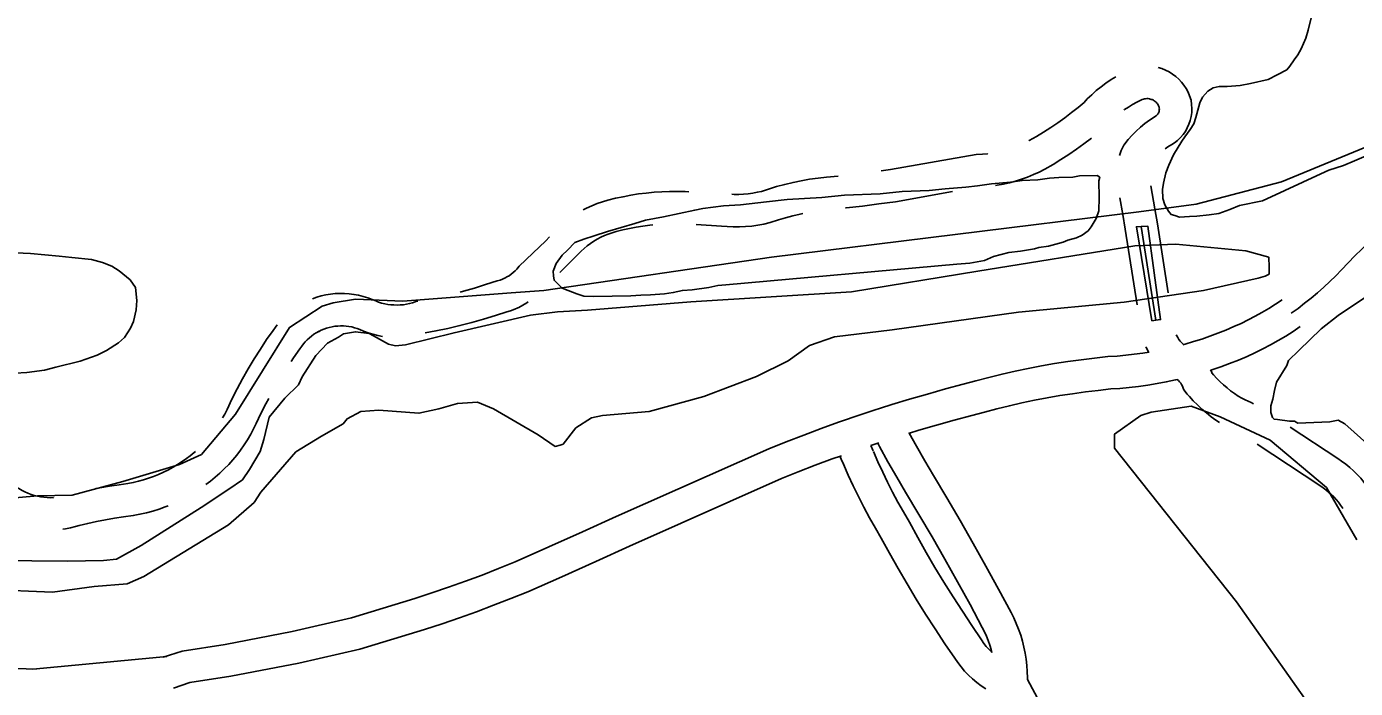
# Model space of a CAD drawing. Extents: x 3329297 to 3367176, y 649250 to 674653.
# Drawn here: x 3349310 to 3350538, y 661264 to 661876 of the extents above; entities that cross this region are included whole.
import ezdxf

# ---------------------------------------------------------------- set-up
doc = ezdxf.new("R2010")
doc.units = 0
for name, color, linetype in [('V-BRDG-OTLN', 7, 'Continuous'), ('V-ROAD-CNTR', 7, 'Continuous'), ('V-SITE-OTLN', 7, 'Continuous'), ('V-SITE-VEGE', 7, 'Continuous'), ('V-TOPO-SHOR', 7, 'Continuous')]:
    doc.layers.add(name, color=color, linetype=linetype)

msp = doc.modelspace()

# ---------------------------------------------------------------- linework, layer by layer
at = {"layer": 'V-BRDG-OTLN'}
msp.add_line((3350353.6, 661604.5), (3350340.2, 661691.2), dxfattribs=at)
msp.add_lwpolyline([(3350349.9, 661604), (3350335.6, 661690.9), (3350340.2, 661691.2), (3350346.2, 661691.6), (3350358, 661605.1), (3350353.6, 661604.5)], close=True, dxfattribs=at)
at = {"layer": 'V-ROAD-CNTR'}
msp.add_line((3349316, 661281.9), (3349439.7, 661293.7), dxfattribs=at)
for points in [[(3350236.3, 661770.4), (3350236.6, 661770.5), (3350243.2, 661774.4), (3350249.9, 661778.5), (3350256.5, 661782.7), (3350263, 661787.1), (3350269.4, 661791.7), (3350275.6, 661796.4), (3350281.8, 661801.3), (3350287.3, 661805.9), (3350290.3, 661809.1), (3350294.4, 661813), (3350298.6, 661816.8), (3350303, 661820.3), (3350307.5, 661823.7), (3350312.2, 661826.9), (3350316.6, 661829.5)], [(3350355.7, 661838.1), (3350359.1, 661837.1), (3350362.6, 661835.8), (3350365.9, 661834.1), (3350369.1, 661832.1), (3350372.1, 661829.9), (3350374.8, 661827.4), (3350377.4, 661824.7), (3350379.6, 661821.7), (3350381.7, 661818.6), (3350383.4, 661815.3), (3350384.8, 661811.9), (3350386.1, 661807.9), (3350386.7, 661803.9), (3350386.9, 661800.2), (3350386.8, 661796.5), (3350386.3, 661792.8), (3350385.4, 661789.2), (3350384.2, 661785.7), (3350382.7, 661782.3), (3350380.9, 661779.1), (3350378.8, 661776.1), (3350376.3, 661773.3), (3350373.7, 661770.8), (3350370.8, 661768.5), (3350368.3, 661766.9), (3350364.8, 661764.7), (3350362.2, 661762.8)], [(3350346.7, 661809.4), (3350348.3, 661809), (3350349.3, 661808.7), (3350350.3, 661808.4), (3350351.3, 661807.9), (3350352.1, 661807.3), (3350353, 661806.7), (3350353.8, 661806), (3350354.5, 661805.2), (3350355.1, 661804.4), (3350355.7, 661803.5), (3350356.2, 661802.6), (3350356.6, 661801.6), (3350356.8, 661801), (3350356.8, 661800.6), (3350356.9, 661799.8), (3350356.8, 661799), (3350356.7, 661798.3), (3350356.6, 661797.5), (3350356.3, 661796.7), (3350356, 661796), (3350355.6, 661795.3), (3350355.1, 661794.6), (3350354.6, 661794), (3350354, 661793.5), (3350353.4, 661793), (3350352.1, 661792.1), (3350347.9, 661789.5), (3350343.5, 661786.3), (3350339.4, 661782.9), (3350335.4, 661779.3), (3350331.6, 661775.5), (3350328.1, 661771.5), (3350323.9, 661766.2), (3350321.7, 661761.5), (3350320.2, 661757.8), (3350320, 661756.9)], [(3350324.2, 661798.7), (3350324.8, 661799.2), (3350328.4, 661801.6), (3350332.1, 661803.9), (3350335.9, 661806), (3350339.8, 661808), (3350341.1, 661808.5), (3350342.1, 661808.9), (3350343.1, 661809.1), (3350344.2, 661809.3), (3350345.2, 661809.4), (3350346.3, 661809.4), (3350348, 661809.2)], [(3350205.3, 661729.1), (3350206.9, 661729.3), (3350212.7, 661730.3), (3350218.4, 661731.6), (3350224, 661733.1), (3350229.6, 661734.9), (3350235.1, 661736.8), (3350240.5, 661739.1), (3350245.8, 661741.5), (3350251, 661744.2), (3350258.6, 661748.6), (3350265.9, 661753.1), (3350273.1, 661757.7), (3350280.2, 661762.5), (3350287.1, 661767.5), (3350294, 661772.7)], [(3350099.7, 661742.5), (3350108.3, 661743.8), (3350187.5, 661757.7), (3350193.3, 661758), (3350197.9, 661758.4), (3350198.4, 661758.5)], [(3349961.9, 661720.9), (3349963.8, 661720.8), (3349968.2, 661720.8), (3349972.5, 661721), (3349976.8, 661721.4), (3349981.1, 661722), (3349985.3, 661722.8), (3349989.2, 661723.6), (3349995.7, 661725.8), (3350003.2, 661728.1), (3350010.7, 661730.1), (3350018.4, 661731.9), (3350026, 661733.5), (3350033.7, 661734.8), (3350041.5, 661735.9), (3350049.2, 661736.8), (3350060, 661737.8)], [(3349824.4, 661706.5), (3349827.5, 661708.1), (3349832.3, 661710.3), (3349837.2, 661712.3), (3349842.2, 661714), (3349847.1, 661715.4), (3349854.2, 661717.2), (3349861.3, 661718.7), (3349868.4, 661720.1), (3349875.5, 661721.2), (3349882.7, 661722.1), (3349889.9, 661722.8), (3349897.1, 661723.3), (3349904.3, 661723.6), (3349911.5, 661723.6), (3349918.8, 661723.5), (3349922, 661723.3)], [(3350066.9, 661708.4), (3350067.3, 661708.4), (3350082.5, 661710.1), (3350097.7, 661712), (3350113, 661714.1), (3350165.7, 661723.4)], [(3350349, 661728.6), (3350352.6, 661707.4), (3350355, 661693.6), (3350364.9, 661629.9)], [(3350478.7, 661611.1), (3350485, 661615.5), (3350491.1, 661620.2), (3350497.1, 661624.9), (3350503, 661629.9), (3350508.8, 661635), (3350514.4, 661640.2), (3350519.8, 661645.6), (3350525.1, 661651.2), (3350531.3, 661657.7), (3350537.5, 661664.1), (3350544, 661670.3), (3350550.5, 661676.4), (3350557.2, 661682.4), (3350564, 661688.2), (3350571, 661693.8), (3350578.1, 661699.3), (3350585.3, 661704.6), (3350592.6, 661709.7), (3350600.1, 661714.7), (3350607.6, 661719.5)], [(3350320.4, 661717.5), (3350323.1, 661702.3), (3350325.4, 661688.7), (3350336.2, 661618.7)], [(3349928.9, 661692.9), (3349952.3, 661691.6), (3349957.4, 661691.1), (3349963.1, 661690.8), (3349968.8, 661690.8), (3349974.5, 661691.1), (3349980.2, 661691.6), (3349985.8, 661692.3), (3349991.4, 661693.4), (3349997.3, 661694.7), (3350004.8, 661697.2), (3350011.4, 661699.2), (3350018.1, 661701), (3350024.8, 661702.6), (3350027.3, 661703.1)], [(3349802.8, 661648.7), (3349810.9, 661656.7), (3349822.5, 661668.4), (3349825.2, 661670.9), (3349828.1, 661673.3), (3349831.1, 661675.5), (3349834.2, 661677.6), (3349837.5, 661679.5), (3349840.8, 661681.2), (3349844.2, 661682.8), (3349847.6, 661684.2), (3349851.2, 661685.4), (3349854.9, 661686.5), (3349861, 661688), (3349867.2, 661689.3), (3349873.5, 661690.5), (3349879.7, 661691.5), (3349886, 661692.3), (3349888.9, 661692.6)], [(3349710.7, 661630.6), (3349713.7, 661631.4), (3349724, 661634.3), (3349734.3, 661637.4), (3349744.8, 661640.8), (3349747.6, 661641.7), (3349749.8, 661642.5), (3349751.8, 661643.4), (3349751.9, 661643.4), (3349754, 661644.5), (3349756, 661645.7), (3349757.9, 661647.1), (3349759.7, 661648.5), (3349761.5, 661650.1), (3349763.1, 661651.8), (3349765.4, 661654.5), (3349778, 661666.4), (3349789.8, 661677.9), (3349793.4, 661681.6)], [(3349574.2, 661624.3), (3349578.2, 661625.8), (3349582.4, 661627), (3349586.6, 661627.9), (3349590.9, 661628.6), (3349595.3, 661629.1), (3349599.6, 661629.3), (3349603.9, 661629.2), (3349608.3, 661628.9), (3349612.6, 661628.4), (3349616.9, 661627.6), (3349621.1, 661626.6), (3349625.3, 661625.3), (3349629.3, 661623.8), (3349632.7, 661622.3), (3349635.4, 661621.3), (3349638.2, 661620.4), (3349641, 661619.7), (3349643.8, 661619.2), (3349646.7, 661618.8), (3349649.6, 661618.6), (3349652.5, 661618.5), (3349655.4, 661618.6), (3349658.3, 661618.9), (3349661.1, 661619.3), (3349664, 661619.9), (3349666.8, 661620.6), (3349670.8, 661622), (3349671.6, 661622.1)], [(3349678.3, 661592.8), (3349688.3, 661594.7), (3349699.4, 661597), (3349710.5, 661599.6), (3349721.5, 661602.4), (3349732.4, 661605.5), (3349743.3, 661608.8), (3349753.8, 661612.2), (3349757.2, 661613.2), (3349761.2, 661614.7), (3349764, 661616), (3349765, 661616.4), (3349768.8, 661618.4), (3349772.4, 661620.6), (3349773.6, 661621.4)], [(3350378.6, 661581.9), (3350380.7, 661582.5), (3350388.4, 661584.7), (3350396, 661587.1), (3350403.5, 661589.7), (3350411, 661592.5), (3350418.4, 661595.4), (3350425.8, 661598.6), (3350432.4, 661601.6), (3350438.9, 661604.8), (3350445.4, 661608.2), (3350451.7, 661611.7), (3350458, 661615.5), (3350464.1, 661619.4), (3350470.3, 661623.5)], [(3349491.2, 661514.2), (3349493.2, 661517.8), (3349495.3, 661522.1), (3349499.8, 661531.6), (3349504.6, 661541), (3349509.7, 661550.4), (3349514.9, 661559.6), (3349520.4, 661568.7), (3349526.1, 661577.7), (3349531.9, 661586.6), (3349537.9, 661595.1), (3349540.1, 661598.2), (3349541.7, 661600.3)], [(3349579.7, 661593.9), (3349582.4, 661595.3), (3349584.8, 661596.3), (3349587.3, 661597.2), (3349589.8, 661597.9), (3349592.4, 661598.4), (3349594.9, 661598.9), (3349597.6, 661599.1), (3349600.2, 661599.3), (3349602.8, 661599.2), (3349605.4, 661599.1), (3349608, 661598.7), (3349610.6, 661598.3), (3349613.1, 661597.6), (3349615.6, 661596.9), (3349618.1, 661595.9), (3349621.5, 661594.5), (3349625.8, 661592.9), (3349630.2, 661591.5), (3349634.6, 661590.4), (3349638.9, 661589.6)], [(3350404.4, 661558.3), (3350405.4, 661558.6), (3350413.6, 661561.5), (3350421.8, 661564.5), (3350429.9, 661567.7), (3350437.9, 661571.1), (3350445.2, 661574.5), (3350452.5, 661578.1), (3350459.7, 661581.8), (3350466.7, 661585.8), (3350473.7, 661589.9), (3350480.5, 661594.2), (3350487.1, 661598.6)], [(3349554.6, 661566.5), (3349556.7, 661569.7), (3349562.6, 661578), (3349564.3, 661580.6), (3349565.9, 661582.7), (3349567.6, 661584.6), (3349569.5, 661586.5), (3349571.4, 661588.3), (3349573.4, 661589.9), (3349575.6, 661591.5), (3349577.8, 661592.9), (3349580.4, 661594.4)], [(3350372.4, 661591), (3350372.9, 661590.1), (3350373.9, 661588.4), (3350375, 661586.7), (3350376.2, 661585.1), (3350377.6, 661583.7), (3350379, 661582.3), (3350379.5, 661581.8)], [(3349436.4, 661293), (3349453.8, 661298.7), (3349493.7, 661304.9), (3349555.4, 661316.8), (3349610.3, 661329.4), (3349668.9, 661347.3), (3349684.5, 661352.4), (3349700.1, 661357.7), (3349715.6, 661363.2), (3349731, 661369), (3349746.3, 661375), (3349761.5, 661381.2), (3349792.6, 661394.9), (3349823.8, 661408.8), (3349855, 661423), (3349995.9, 661485.7), (3350012.1, 661492.2), (3350028.2, 661498.4), (3350044.3, 661504.4), (3350060.5, 661510.3), (3350064.9, 661511.7), (3350076.8, 661515.9), (3350093.2, 661521.3), (3350099.3, 661523.2), (3350109.6, 661526.5), (3350126.1, 661531.5), (3350142.6, 661536.3), (3350159.3, 661541), (3350175.7, 661545.3), (3350187.4, 661548.6), (3350199.4, 661551.7), (3350211.5, 661554.7), (3350223.6, 661557.4), (3350235.7, 661559.9), (3350247.9, 661562.3), (3350260.1, 661564.4), (3350272.3, 661566.3), (3350284.6, 661568), (3350296.9, 661569.5), (3350309.4, 661570.9), (3350317.8, 661571.4), (3350325.8, 661572.1), (3350333.7, 661573), (3350341.6, 661574.1), (3350347.3, 661575.1)], [(3350344.5, 661579.9), (3350344.7, 661579.4), (3350346.5, 661575.8), (3350346.8, 661575.3)], [(3350125.2, 661499.9), (3350134.7, 661502.8), (3350150.9, 661507.5), (3350167.1, 661512), (3350183.6, 661516.4), (3350195.3, 661519.6), (3350206.8, 661522.7), (3350218.3, 661525.5), (3350229.9, 661528.1), (3350241.6, 661530.5), (3350253.2, 661532.8), (3350265, 661534.8), (3350276.7, 661536.6), (3350288.5, 661538.3), (3350300.3, 661539.7), (3350311.9, 661541), (3350320.2, 661541.5), (3350328.9, 661542.3), (3350337.5, 661543.3), (3350346.1, 661544.5), (3350354.7, 661545.9), (3350363.3, 661547.5), (3350371.8, 661549.3), (3350373.7, 661549.8)], [(3350373.3, 661549.9), (3350373.4, 661549.8), (3350374.6, 661548.7), (3350375.6, 661547.6), (3350376.6, 661546.3), (3350377.4, 661545), (3350378, 661544.1), (3350379.4, 661540.2), (3350382.6, 661536.3), (3350384.7, 661534), (3350388.2, 661530.1), (3350392, 661526.2), (3350396.1, 661522.4), (3350400.3, 661518.8), (3350404.6, 661515.3), (3350409.1, 661512.1), (3350412.5, 661509.9)], [(3350404.1, 661558.8), (3350405.3, 661556.6), (3350405.8, 661555.4), (3350405.3, 661555.9), (3350407, 661554.1), (3350410.1, 661550.6), (3350413.1, 661547.6), (3350416.2, 661544.7), (3350419.4, 661541.9), (3350422.7, 661539.3), (3350426.2, 661536.8), (3350429.7, 661534.4), (3350433.1, 661532.4), (3350436.1, 661531), (3350441.6, 661528.4), (3350443.9, 661527.2)], [(3349475.8, 661452.6), (3349479.9, 661455.6), (3349484.3, 661459.3), (3349488.7, 661463.1), (3349492.8, 661467.1), (3349496.9, 661471.2), (3349500.7, 661475.5), (3349504.4, 661479.9), (3349507.9, 661484.5), (3349511.2, 661489.3), (3349514.3, 661494.1), (3349517.2, 661499.1), (3349519.9, 661504.2), (3349522.3, 661509.1), (3349526.7, 661518.2), (3349531.2, 661527.1), (3349534, 661532.3)], [(3350235, 661272.4), (3350235, 661273.9), (3350234.8, 661279.7), (3350234.4, 661285.4), (3350233.8, 661291.1), (3350232.9, 661296.8), (3350231.7, 661302.4), (3350230.3, 661308), (3350228.7, 661313.5), (3350226.8, 661318.9), (3350224.6, 661324.2), (3350222.3, 661329.4), (3350219.8, 661334.4), (3350208.3, 661355.9), (3350196.6, 661377.1), (3350184.8, 661398.2), (3350172.8, 661419.3), (3350160.5, 661440.2), (3350148.2, 661460.9), (3350140.1, 661474.5), (3350132.3, 661488.2), (3350125.7, 661500.1)], [(3350477.6, 661505.8), (3350521.7, 661476.7), (3350525.3, 661474.3), (3350529.1, 661471.5), (3350532.8, 661468.5), (3350536.3, 661465.3), (3350539.7, 661462), (3350542.9, 661458.5), (3350545.9, 661454.8), (3350548.7, 661451), (3350551.4, 661447.1), (3350553.8, 661443.1), (3350553.9, 661442.9)], [(3350092.4, 661483.8), (3350090.1, 661488.7)], [(3350090.2, 661488.7), (3350097.6, 661491.1)], [(3350202, 661297.5), (3350201.4, 661300), (3350200.1, 661304.2), (3350198.7, 661308.4), (3350197, 661312.5), (3350195.2, 661316.5), (3350193.1, 661320.6), (3350181.9, 661341.6), (3350170.4, 661362.6), (3350158.7, 661383.5), (3350146.8, 661404.2), (3350134.7, 661424.9), (3350122.4, 661445.6), (3350114.2, 661459.5), (3350106.1, 661473.5), (3350098.3, 661487.7), (3350096.6, 661490.8)], [(3350447.1, 661490), (3350505.1, 661451.7), (3350508.1, 661449.7), (3350510.7, 661447.8), (3350513.3, 661445.7), (3350515.7, 661443.5), (3350518, 661441.2), (3350520.2, 661438.8), (3350522.3, 661436.3), (3350524.3, 661433.7), (3350526.1, 661431), (3350526.4, 661430.4)], [(3349247.8, 661485), (3349249.7, 661483.4), (3349256, 661478.7), (3349262.3, 661474.1), (3349268.8, 661469.6), (3349275.4, 661465.3), (3349282, 661461.1), (3349288.8, 661457), (3349296.6, 661452.5), (3349302.8, 661449), (3349305.9, 661447.2), (3349308.6, 661445.8), (3349311.4, 661444.6), (3349314.2, 661443.5), (3349317.1, 661442.6), (3349320.1, 661441.9), (3349323, 661441.3), (3349326, 661440.9), (3349329, 661440.6), (3349332.1, 661440.5), (3349335.1, 661440.6), (3349335.1, 661440.6)], [(3349374.2, 661448.9), (3349377.7, 661449.5), (3349386.6, 661451.1), (3349395.5, 661452.4), (3349403.8, 661453.6), (3349408.6, 661454.5), (3349413.4, 661455.6), (3349418.2, 661456.9), (3349422.9, 661458.4), (3349427.5, 661460.1), (3349432.1, 661461.9), (3349436.6, 661464), (3349441.1, 661466.2), (3349445.4, 661468.6), (3349449.6, 661471.1), (3349453.9, 661473.9), (3349457.8, 661476.6), (3349461.4, 661479.3), (3349465, 661482.2), (3349466.2, 661483.3)], [(3349445.8, 661264.5), (3349460.9, 661269.5), (3349498.8, 661275.4), (3349561.6, 661287.5), (3349618.1, 661300.4), (3349677.9, 661318.7), (3349694, 661323.9), (3349710, 661329.4), (3349725.9, 661335.1), (3349741.7, 661341), (3349757.5, 661347.2), (3349773.2, 661353.6), (3349804.8, 661367.4), (3349836.1, 661381.5), (3349867.3, 661395.6), (3350007.6, 661458.1), (3350023.1, 661464.3), (3350038.8, 661470.4), (3350054.6, 661476.3), (3350063, 661479.3)], [(3350065.4, 661470.9), (3350062.9, 661476), (3350061.6, 661478.8)], [(3350202, 661297.5), (3350201.6, 661297.9), (3350199.2, 661300.4), (3350196.9, 661303), (3350194.8, 661305.8), (3350192.6, 661309), (3350183.6, 661322.2), (3350174.8, 661335.5), (3350166.2, 661348.9), (3350157.8, 661362.5), (3350149.5, 661376.1), (3350141.5, 661389.9), (3350133.7, 661403.8), (3350125.9, 661418), (3350120.4, 661427.3), (3350115.3, 661436.4), (3350110.4, 661445.5), (3350105.7, 661454.8), (3350101.2, 661464.2), (3350096.8, 661473.6), (3350092.7, 661483.3)], [(3350196.4, 661263.8), (3350192.2, 661266.7), (3350188.1, 661269.7), (3350184.2, 661273), (3350180.5, 661276.5), (3350176.9, 661280.2), (3350173.6, 661284.1), (3350170.5, 661288.2), (3350167.8, 661292.1), (3350158.6, 661305.5), (3350149.6, 661319.2), (3350140.8, 661332.9), (3350132.2, 661346.8), (3350123.7, 661360.8), (3350115.5, 661374.9), (3350107.4, 661389.2), (3350099.8, 661403.2), (3350094.4, 661412.4), (3350089, 661422), (3350083.8, 661431.7), (3350078.8, 661441.5), (3350074, 661451.4), (3350069.4, 661461.4), (3350065.1, 661471.4)], [(3349343.6, 661411.3), (3349346.1, 661411.7), (3349350.7, 661412.6), (3349355.2, 661413.7), (3349358.8, 661414.9), (3349366.6, 661416.7), (3349374.8, 661418.4), (3349383.1, 661420), (3349391.4, 661421.5), (3349399.7, 661422.7), (3349408.6, 661423.9), (3349414.8, 661425.1), (3349420.8, 661426.5), (3349426.7, 661428.1), (3349432.5, 661430), (3349438.3, 661432), (3349440.9, 661433.1)], [(3349318.9, 661282), (3349281.6, 661283.3)], [(3350235, 661272.4), (3350269.1, 661208.6), (3350362.1, 661048.9), (3350372.1, 661030.8), (3350402.8, 660975.2), (3350427.4, 660927.2), (3350448.3, 660878.2), (3350465.4, 660829.3), (3350476.3, 660790.1)]]:
    msp.add_lwpolyline(points, dxfattribs=at)
at = {"layer": 'V-SITE-OTLN'}
for points in [[(3350581.7, 661778.8), (3350469.7, 661732.5), (3350391, 661711.9), (3350337.9, 661704.8), (3349998.6, 661662.7), (3349788.2, 661632), (3349757.9, 661629.7), (3349657.9, 661622), (3349613.9, 661624), (3349593.4, 661620.7), (3349583.2, 661617.5), (3349552.9, 661597.8), (3349503.2, 661517.7), (3349471.7, 661480.4), (3349451.4, 661471.2), (3349398.9, 661455.4), (3349352.3, 661442.7), (3349320.1, 661442.1), (3349289.2, 661439.4)], [(3350315.3, 661486.4), (3350315.5, 661499.2), (3350339.8, 661516.4), (3350349.4, 661519.4), (3350386.2, 661525.2), (3350413.2, 661515.2), (3350459.2, 661493.8), (3350511.2, 661449.9), (3350539.2, 661401.6)], [(3350592.3, 661111.7), (3350428.2, 661344.1), (3350315.3, 661486.4)]]:
    msp.add_lwpolyline(points, dxfattribs=at)
at = {"layer": 'V-SITE-VEGE'}
for points in [[(3350552.2, 661758.3), (3350537.1, 661751.7), (3350527, 661747.6), (3350513.5, 661743.3), (3350510.1, 661741.6), (3350452.3, 661714.9), (3350430.9, 661710.5), (3350421.9, 661706.9), (3350411.8, 661703.3), (3350402.8, 661702), (3350391.5, 661700.6), (3350384.7, 661700.5), (3350375.6, 661699.7), (3350371.1, 661701.3), (3350367.7, 661702.4), (3350365.3, 661705.2), (3350361.8, 661711.3), (3350360, 661717), (3350359.8, 661725.5), (3350360.8, 661731.1), (3350362.9, 661740.8), (3350365.6, 661747.7), (3350369.9, 661757.4), (3350377.6, 661770), (3350380.3, 661774), (3350385.3, 661780.9), (3350388.6, 661786.1), (3350390.7, 661791.8), (3350394.4, 661805.4), (3350396.6, 661810.6), (3350401.6, 661816.4), (3350406.6, 661819.3), (3350412.2, 661820.5), (3350419.6, 661820.7), (3350431.5, 661821.5), (3350441.1, 661823.4), (3350457.4, 661827.1), (3350465.8, 661831.3), (3350474.8, 661836), (3350477.5, 661839.4), (3350481.4, 661845.2), (3350484.7, 661849.8), (3350488, 661855.5), (3350492.3, 661865.2), (3350494.4, 661872.6), (3350497, 661884)], [(3349300.1, 661666.8), (3349313.7, 661666.3), (3349340.1, 661663.6), (3349351.8, 661662.6), (3349370, 661660.5), (3349380.2, 661658), (3349388.8, 661654.5), (3349395.7, 661650.1), (3349405.8, 661641.8), (3349410.7, 661634.9), (3349411.9, 661622.7), (3349411.5, 661614.2), (3349408.9, 661603.4), (3349406, 661597.1), (3349400.7, 661588.5), (3349395.1, 661583.7), (3349383.8, 661576.5), (3349375.4, 661572.3), (3349359.7, 661566.7), (3349337, 661561.2), (3349326.6, 661558.5), (3349310.3, 661556.1), (3349299.4, 661555.5)], [(3350551.5, 661488.2), (3350528.4, 661508.9), (3350522.2, 661512.1), (3350514.4, 661510.6), (3350484.7, 661509.5), (3350481.6, 661511.1), (3350477, 661511.2), (3350466.1, 661512.9), (3350462.9, 661513), (3350461.4, 661514.6), (3350459.9, 661519.3), (3350460, 661525.5), (3350461.7, 661531.7), (3350463.3, 661539.5), (3350465, 661547.3), (3350474.6, 661562.7), (3350476.2, 661567.4), (3350485.7, 661576.6), (3350506.3, 661596.6), (3350522.1, 661608.8), (3350553.7, 661630.2)]]:
    msp.add_lwpolyline(points, dxfattribs=at)
msp.add_lwpolyline([(3349956.2, 661637.3), (3349948.8, 661636.6), (3349940.4, 661634.7), (3349925.1, 661632.7), (3349916.1, 661632), (3349907.6, 661630.1), (3349899.7, 661628.8), (3349886.7, 661628), (3349877.7, 661627.8), (3349868.6, 661627), (3349834.1, 661626.3), (3349825, 661626.7), (3349818.7, 661628.9), (3349810.7, 661632.1), (3349805, 661634.2), (3349797.5, 661641.4), (3349796.9, 661645.4), (3349796.8, 661649.9), (3349799.5, 661656.8), (3349805, 661664.8), (3349810, 661669.4), (3349816.6, 661676.4), (3349825.1, 661679.4), (3349834.6, 661682.4), (3349847, 661686.6), (3349872.3, 661693.9), (3349881.9, 661697), (3349898.8, 661700.1), (3349927.6, 661706.4), (3349934.9, 661707.7), (3349954.1, 661710.3), (3349969.9, 661711.2), (3349993.7, 661714), (3350012.9, 661716.1), (3350045.1, 661717.9), (3350066, 661720), (3350098.9, 661721.2), (3350119.2, 661723.4), (3350144.1, 661724.4), (3350158.8, 661725.9), (3350178, 661727.4), (3350188.7, 661728.7), (3350201.7, 661730.7), (3350219.2, 661732.2), (3350230, 661733.6), (3350244.7, 661734.4), (3350255.4, 661735.8), (3350263.9, 661736.5), (3350276.9, 661736.8), (3350283.1, 661738), (3350299.5, 661738.4), (3350301.8, 661736.7), (3350300.8, 661733.3), (3350301.1, 661718), (3350300.8, 661705.6), (3350298.6, 661698.7), (3350293.7, 661690.7), (3350291, 661687.2), (3350285.4, 661683.2), (3350280.3, 661680.8), (3350272.4, 661678.4), (3350268, 661676.6), (3350254.4, 661672.9), (3350245.4, 661671.6), (3350241.5, 661670.4), (3350228.5, 661668.4), (3350217.8, 661667), (3350203.7, 661663.4), (3350195.2, 661659.8), (3350181.7, 661657.3), (3350173.8, 661656.5), (3350169.8, 661656.4)], close=True, dxfattribs=at)
at = {"layer": 'V-TOPO-SHOR'}
for points in [[(3349281.6, 661382.3), (3349348, 661381.9), (3349381.2, 661382.5), (3349393.2, 661383.7), (3349416, 661396.2), (3349471.5, 661431.4), (3349497, 661448.5), (3349509.7, 661457.1), (3349516, 661466.4), (3349525.8, 661483.2), (3349529.2, 661494.4), (3349534.3, 661514.8), (3349548.7, 661532.6), (3349561.4, 661544.8), (3349564.9, 661552.3), (3349577.4, 661571.9), (3349588.3, 661583.2), (3349598.3, 661588.9), (3349602.8, 661591.8), (3349613.9, 661593.9), (3349626.8, 661592.3), (3349633.3, 661588.7), (3349644.5, 661582.5), (3349651, 661580.8), (3349660.2, 661581.9), (3349705.2, 661593), (3349775.8, 661609.2), (3349800.7, 661612.4), (3349828.3, 661613.9), (3349924, 661621.4), (3350072.3, 661630.9), (3350189, 661649.9), (3350334.2, 661673.2), (3350372, 661674.9), (3350436.7, 661668.8), (3350458, 661662.8), (3350458.4, 661653.6), (3350458.3, 661647.1), (3350454.7, 661645.2), (3350448.3, 661643.3)], [(3349274.8, 661355.5), (3349333.9, 661353), (3349372.5, 661358.4), (3349402.9, 661360.9), (3349418.4, 661367.6), (3349496.7, 661415.3), (3349520.3, 661436.1), (3349526.5, 661445.5), (3349559, 661483), (3349582.6, 661497.3), (3349602.7, 661508.8), (3349606.3, 661513.5), (3349619.1, 661520.2), (3349635.6, 661521.5), (3349672.6, 661518.5), (3349690.9, 661522.6), (3349708.4, 661527.6), (3349726.8, 661528.9), (3349741.6, 661522.7), (3349782.7, 661498.7), (3349798.6, 661487.9), (3349803.2, 661488.9), (3349805.9, 661489.9), (3349817.6, 661504.9), (3349832.2, 661514.4), (3349842.3, 661516.5), (3349885.5, 661520.1), (3349936, 661534.1), (3349984.5, 661552.6), (3350013.7, 661567), (3350033.7, 661581.3), (3350056.6, 661589.1), (3350109.9, 661595.7), (3350226.7, 661612), (3350324.2, 661621.3), (3350397.8, 661632.1), (3350448.3, 661643.3)]]:
    msp.add_lwpolyline(points, dxfattribs=at)

doc.saveas('drawing.dxf')
